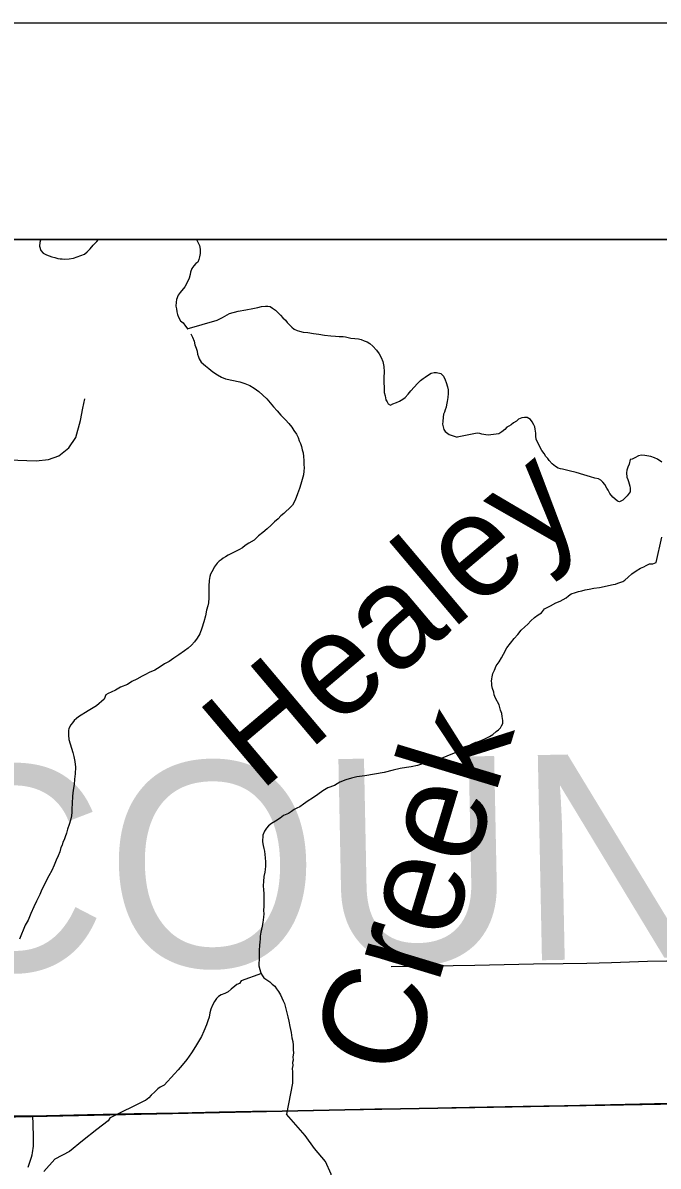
# Model space of a CAD drawing. Extents: x 0 to 34, y 0 to 22.
# Drawn here: x 7.407 to 7.7, y 20.472 to 21 of the extents above; entities that cross this region are included whole.
import ezdxf

# ---------------------------------------------------------------- set-up
doc = ezdxf.new("R2010")
doc.units = 0
for name, color, linetype in [('GM_X_City_Street', 7, 'Continuous'), ('GM_X_County_Road', 7, 'Continuous'), ('GM_X_County_Text', 7, 'Continuous'), ('GM_X_Major_River', 7, 'Continuous'), ('GM_X_Minor_River', 7, 'Continuous'), ('GM_X_Minor_River_Text', 7, 'Continuous'), ('GM_X_Rail_Line_Text', 7, 'Continuous'), ('GM_X_Township_Road', 7, 'Continuous'), ('GM_X_Unincorporated', 7, 'Continuous'), ('SH_Cut_Line', 7, 'Continuous'), ('SH_Data', 7, 'Continuous')]:
    doc.layers.add(name, color=color, linetype=linetype)

msp = doc.modelspace()

# ---------------------------------------------------------------- linework, layer by layer
at = {"layer": 'GM_X_City_Street'}
for points in [[(7.38535, 20.799), (7.40023, 20.79843), (7.41306, 20.79792), (7.41872, 20.79846), (7.42351, 20.80013), (7.4282, 20.80389), (7.43135, 20.80861), (7.43353, 20.81652), (7.43464, 20.82225), (7.43544, 20.82647)], [(7.57685, 20.56453), (7.58559, 20.56476), (7.59558, 20.56492), (7.61549, 20.56519), (7.64264, 20.56579), (7.65625, 20.56595), (7.66724, 20.56615), (7.67856, 20.56643), (7.69516, 20.567), (7.70421, 20.56719)]]:
    msp.add_lwpolyline(points, dxfattribs=at)
at = {"layer": 'GM_X_County_Road'}
for points in [[(7.41155, 20.49566), (7.424, 20.49593), (7.43676, 20.49623), (7.45821, 20.49664), (7.47878, 20.49704), (7.49756, 20.49752), (7.51286, 20.49776), (7.52678, 20.498), (7.54088, 20.49825), (7.55577, 20.4985), (7.56937, 20.49881), (7.58135, 20.49904), (7.59225, 20.49923), (7.60497, 20.49944), (7.62116, 20.4998), (7.63789, 20.50011), (7.65693, 20.50047), (7.67808, 20.50087), (7.69842, 20.50126), (7.71742, 20.5014), (7.73504, 20.50167), (7.7445, 20.50209)], [(7.37692, 20.49517), (7.38613, 20.49533), (7.40112, 20.49562), (7.41155, 20.49566)]]:
    msp.add_lwpolyline(points, dxfattribs=at)
at = {"layer": 'GM_X_Major_River'}
for points in [[(7.41522, 20.9), (7.41511, 20.89974), (7.41475, 20.89859), (7.41458, 20.89688), (7.41518, 20.89499), (7.41633, 20.89367), (7.41786, 20.89293), (7.419, 20.89256), (7.42034, 20.89201), (7.42167, 20.89165), (7.423, 20.89128), (7.42414, 20.89111), (7.42509, 20.89112), (7.42623, 20.89094), (7.42832, 20.89116), (7.43021, 20.89137), (7.43531, 20.89333), (7.43662, 20.8943), (7.43793, 20.89565), (7.43943, 20.89737), (7.44111, 20.8991), (7.44189, 20.9)], [(7.48708, 20.9), (7.48838, 20.89721), (7.48878, 20.89551), (7.48881, 20.89361), (7.48845, 20.89208), (7.48808, 20.89075), (7.48772, 20.8896), (7.48678, 20.88902), (7.48584, 20.88787), (7.48491, 20.88672), (7.48436, 20.885), (7.48419, 20.88386), (7.48364, 20.88214), (7.48291, 20.88043), (7.48161, 20.87813), (7.47955, 20.87564), (7.47862, 20.87429), (7.47789, 20.87238), (7.47772, 20.87105), (7.47755, 20.86934), (7.47776, 20.86801), (7.47796, 20.86668), (7.47836, 20.86536), (7.47875, 20.86422), (7.47973, 20.86253), (7.48088, 20.86159), (7.48203, 20.86008), (7.483, 20.85858)], [(7.48282, 20.85885), (7.49661, 20.86273), (7.49906, 20.86409), (7.50226, 20.86584), (7.50623, 20.86703), (7.50982, 20.86764), (7.51304, 20.86825), (7.51531, 20.86866), (7.51701, 20.86906), (7.51891, 20.86928), (7.52005, 20.86929), (7.521, 20.86911), (7.52215, 20.86836), (7.52349, 20.86743), (7.52464, 20.86631), (7.52579, 20.86518), (7.52695, 20.86386), (7.5281, 20.86274), (7.52887, 20.8618), (7.52983, 20.86086), (7.53099, 20.85954), (7.53214, 20.85861), (7.53347, 20.85805), (7.53462, 20.85769), (7.53633, 20.85733), (7.53842, 20.85716), (7.54108, 20.85663), (7.54355, 20.85628), (7.54621, 20.85593), (7.54906, 20.85558), (7.55115, 20.85542), (7.55286, 20.85525), (7.55476, 20.85527), (7.5559, 20.8551), (7.55704, 20.85473), (7.55837, 20.85456), (7.56008, 20.85439), (7.56179, 20.85422), (7.56313, 20.85386), (7.56446, 20.8533), (7.5658, 20.85275), (7.56713, 20.852), (7.56848, 20.85088), (7.57021, 20.849), (7.57137, 20.84731), (7.57234, 20.84561), (7.57312, 20.84372), (7.57353, 20.84144), (7.57375, 20.83898), (7.5736, 20.83631), (7.57369, 20.82947), (7.57409, 20.82796), (7.57449, 20.82606), (7.57507, 20.82512), (7.57546, 20.82418), (7.57661, 20.82362), (7.57774, 20.8242), (7.57944, 20.82479), (7.58076, 20.82538), (7.58227, 20.82635), (7.5834, 20.82712), (7.5847, 20.82866), (7.58601, 20.83019), (7.58751, 20.83192), (7.589, 20.83365), (7.5905, 20.835), (7.59163, 20.83596), (7.59257, 20.83655), (7.5937, 20.83732), (7.59539, 20.83829), (7.59671, 20.83869), (7.59785, 20.8387), (7.59976, 20.83815), (7.6011, 20.83703), (7.60188, 20.83533), (7.60228, 20.834), (7.60287, 20.83211), (7.60327, 20.8306), (7.60329, 20.82889), (7.60313, 20.82717), (7.60277, 20.82527), (7.60241, 20.82375), (7.60224, 20.8226), (7.60187, 20.82146), (7.60151, 20.82031), (7.60114, 20.81936), (7.60097, 20.81803), (7.6008, 20.81612), (7.60063, 20.81479), (7.60123, 20.81233), (7.60181, 20.81139), (7.60373, 20.81008), (7.60741, 20.80879)], [(7.70191, 20.79731), (7.69978, 20.79859), (7.69843, 20.79931), (7.69671, 20.79984), (7.69499, 20.80017), (7.69404, 20.80034), (7.69252, 20.80049), (7.691, 20.80026), (7.68932, 20.79926), (7.6882, 20.79866), (7.68725, 20.79845), (7.68674, 20.79634), (7.68621, 20.795), (7.68567, 20.79365), (7.68552, 20.79232), (7.68576, 20.79042), (7.68617, 20.78929), (7.68639, 20.78835), (7.6868, 20.78722), (7.68701, 20.78627), (7.68723, 20.78533), (7.68728, 20.78362), (7.68581, 20.78168), (7.68377, 20.77972), (7.68228, 20.77892), (7.68131, 20.77928), (7.68015, 20.78039), (7.67918, 20.78112), (7.6778, 20.7828), (7.677, 20.7843), (7.67641, 20.78523), (7.6756, 20.78692), (7.67462, 20.78804), (7.67365, 20.78896), (7.67268, 20.78951), (7.67097, 20.78984), (7.66886, 20.79055), (7.6658, 20.79142), (7.66235, 20.79247), (7.6591, 20.79333), (7.65604, 20.79401), (7.65509, 20.79418), (7.65394, 20.79453), (7.65278, 20.79526), (7.65123, 20.79655), (7.64986, 20.79803), (7.64926, 20.79897), (7.64829, 20.79989), (7.64749, 20.8012), (7.6465, 20.8027), (7.64571, 20.80401), (7.64389, 20.80795), (7.64367, 20.80928), (7.64363, 20.81061), (7.64339, 20.8125), (7.64317, 20.81364), (7.64276, 20.81458), (7.64197, 20.81589), (7.64118, 20.81701), (7.63964, 20.81792), (7.6385, 20.81789), (7.63717, 20.81767), (7.63567, 20.81706), (7.63474, 20.81627), (7.63344, 20.81548), (7.63232, 20.8145), (7.6312, 20.81389), (7.63026, 20.81349), (7.62934, 20.81233), (7.62804, 20.81134), (7.62655, 20.81035), (7.62409, 20.8101), (7.62295, 20.80987), (7.62182, 20.80966), (7.62068, 20.80982), (7.61972, 20.80998), (7.61877, 20.81015), (7.61781, 20.8105)], [(7.61781, 20.8105), (7.61667, 20.81066), (7.60741, 20.80879)], [(7.69922, 20.75105), (7.70189, 20.7627)]]:
    msp.add_lwpolyline(points, dxfattribs=at)
at = {"layer": 'GM_X_Minor_River'}
for points in [[(7.48439, 20.85644), (7.48514, 20.85499), (7.48592, 20.8531), (7.48632, 20.8514), (7.48691, 20.84988), (7.48731, 20.84856), (7.48752, 20.84704), (7.48791, 20.84591), (7.4883, 20.84496), (7.48927, 20.84345), (7.49119, 20.84177), (7.49273, 20.84045), (7.49464, 20.83896), (7.49674, 20.83765), (7.49866, 20.83654), (7.50037, 20.8358), (7.50703, 20.83436), (7.50932, 20.83363), (7.51161, 20.83271), (7.51371, 20.8314), (7.51582, 20.82991), (7.51774, 20.82822), (7.51947, 20.82653), (7.52101, 20.82465), (7.52255, 20.82277), (7.52428, 20.82089), (7.52602, 20.81901), (7.52813, 20.81676), (7.52967, 20.81507), (7.53102, 20.81337), (7.53199, 20.81186), (7.53315, 20.81017), (7.53393, 20.80866), (7.53452, 20.80714), (7.5351, 20.80582), (7.5355, 20.8045), (7.5359, 20.80298), (7.5363, 20.80166), (7.53651, 20.79995), (7.53653, 20.79805), (7.53656, 20.79615), (7.53677, 20.79463), (7.5366, 20.79311), (7.53643, 20.7914), (7.53589, 20.7893), (7.53516, 20.7872), (7.53462, 20.7851), (7.5337, 20.78262), (7.5326, 20.77976), (7.5313, 20.77746), (7.5298, 20.77593), (7.5283, 20.77458), (7.52737, 20.77362), (7.52605, 20.77246), (7.52474, 20.77111), (7.52305, 20.76976), (7.52156, 20.76822), (7.51968, 20.76649), (7.51762, 20.76476), (7.51574, 20.76321), (7.51368, 20.76129), (7.51123, 20.75993), (7.50954, 20.75877), (7.50822, 20.7578), (7.50653, 20.75683), (7.50163, 20.7543), (7.5005, 20.75353)], [(7.5005, 20.75353), (7.49937, 20.75294), (7.49843, 20.75217), (7.49749, 20.75159), (7.49655, 20.75063), (7.49525, 20.7489), (7.49469, 20.74776), (7.49414, 20.74661), (7.49358, 20.74565), (7.49322, 20.74451), (7.49286, 20.7426), (7.49271, 20.74013), (7.49275, 20.7369), (7.49278, 20.73462), (7.49262, 20.73234), (7.49226, 20.731), (7.49171, 20.72891), (7.49118, 20.72643), (7.49046, 20.72357), (7.48955, 20.72071), (7.48863, 20.71804), (7.48733, 20.71612), (7.48621, 20.7144), (7.48472, 20.71286), (7.48321, 20.71151), (7.48153, 20.71016), (7.47889, 20.70842), (7.47664, 20.70687), (7.47438, 20.70532), (7.47231, 20.70416), (7.47024, 20.7028), (7.46779, 20.70125), (7.46515, 20.70027), (7.46345, 20.6993), (7.46195, 20.69852), (7.4595, 20.69716), (7.45724, 20.696), (7.45517, 20.69464), (7.45196, 20.69346), (7.4497, 20.6921), (7.44762, 20.69113), (7.4463, 20.69054), (7.44517, 20.68996), (7.44444, 20.68786), (7.44088, 20.68477), (7.43711, 20.68245), (7.4326, 20.67973), (7.43166, 20.67896), (7.43053, 20.678), (7.42978, 20.67704), (7.42904, 20.67608), (7.42811, 20.67436), (7.42793, 20.67341), (7.42795, 20.67246), (7.42796, 20.67132), (7.42818, 20.66923), (7.42877, 20.66734), (7.42937, 20.66525), (7.42996, 20.66336), (7.43037, 20.66146), (7.43097, 20.65919), (7.43119, 20.65654), (7.43104, 20.65349), (7.43069, 20.65102), (7.43054, 20.64855), (7.43019, 20.64588), (7.42985, 20.64322), (7.4297, 20.6398), (7.42954, 20.63732), (7.42956, 20.6358), (7.4294, 20.63409), (7.42885, 20.632), (7.42831, 20.63009), (7.42758, 20.62799), (7.42703, 20.62608), (7.42649, 20.62437), (7.42594, 20.62303), (7.42538, 20.62188), (7.42502, 20.62055), (7.42447, 20.6194), (7.42392, 20.6175), (7.42319, 20.61559), (7.42226, 20.61367), (7.42135, 20.61138), (7.42024, 20.6089), (7.41894, 20.60641), (7.41783, 20.60431), (7.41673, 20.60202), (7.41561, 20.6001), (7.41469, 20.59781), (7.41321, 20.59475), (7.41192, 20.59208), (7.41063, 20.58902), (7.40935, 20.58596), (7.40805, 20.58367), (7.40529, 20.57717)], [(7.60861, 20.664), (7.61427, 20.66723), (7.61596, 20.66803), (7.61727, 20.66845), (7.61878, 20.66906), (7.62009, 20.66966), (7.6214, 20.67027), (7.62234, 20.67067), (7.62383, 20.67166), (7.62532, 20.67303), (7.62643, 20.67382), (7.62736, 20.67461), (7.62791, 20.67557), (7.62844, 20.67673), (7.62841, 20.67806), (7.62817, 20.67995), (7.62794, 20.68128), (7.62733, 20.68278), (7.62711, 20.68411), (7.6267, 20.68524), (7.62509, 20.68843), (7.62448, 20.68993), (7.62426, 20.69107), (7.62364, 20.69276), (7.62341, 20.69428), (7.62339, 20.69523), (7.62317, 20.69617), (7.62333, 20.69732), (7.6235, 20.69827), (7.62383, 20.6998), (7.62455, 20.70134), (7.62545, 20.70327), (7.62673, 20.7052), (7.62782, 20.70694), (7.62872, 20.70868), (7.63035, 20.71157), (7.632, 20.71371), (7.63366, 20.71584), (7.63531, 20.71779), (7.63697, 20.71973), (7.63864, 20.7213), (7.63993, 20.72247), (7.64141, 20.72403), (7.64308, 20.7256), (7.64475, 20.72678), (7.64625, 20.72777), (7.64772, 20.72953), (7.65053, 20.73093), (7.65296, 20.73232), (7.65484, 20.73314), (7.65633, 20.73393), (7.65764, 20.73473), (7.65876, 20.73552), (7.66006, 20.7365), (7.66195, 20.73712), (7.66345, 20.73754), (7.66496, 20.73796), (7.66647, 20.73838), (7.66836, 20.73862), (7.67044, 20.73906), (7.67308, 20.73951), (7.67932, 20.74081), (7.68045, 20.74103), (7.68158, 20.74144), (7.6829, 20.74186), (7.68383, 20.74226), (7.68477, 20.74286), (7.68625, 20.74423), (7.68792, 20.74579), (7.68997, 20.74718), (7.69202, 20.74837), (7.69353, 20.74898), (7.69465, 20.74958), (7.69615, 20.75038), (7.69767, 20.75042), (7.69917, 20.75103), (7.69922, 20.75105)], [(7.60861, 20.664), (7.59999, 20.6605), (7.59772, 20.65971), (7.59546, 20.65873), (7.593, 20.65813), (7.59092, 20.65792), (7.58903, 20.65732), (7.58619, 20.65672), (7.58392, 20.65631), (7.58108, 20.6559), (7.57786, 20.6551), (7.5737, 20.6541), (7.56916, 20.65328), (7.56481, 20.65247), (7.56102, 20.65204), (7.55856, 20.65144), (7.55591, 20.65065), (7.55327, 20.64967), (7.55082, 20.64812), (7.54761, 20.64694), (7.54535, 20.64558), (7.5431, 20.64384), (7.54065, 20.64229), (7.53859, 20.64094), (7.53652, 20.63939), (7.53483, 20.63823), (7.53332, 20.63764), (7.53219, 20.63706), (7.53087, 20.63609), (7.52955, 20.63513), (7.52729, 20.63415), (7.5256, 20.63299), (7.52353, 20.63163), (7.52165, 20.63047), (7.52033, 20.6295), (7.5194, 20.62835), (7.51847, 20.62701), (7.51773, 20.6251), (7.51758, 20.62206), (7.5178, 20.62035), (7.51819, 20.61903), (7.5184, 20.6177), (7.51861, 20.61618), (7.51882, 20.61466), (7.51884, 20.61277), (7.51887, 20.61087), (7.5187, 20.60934), (7.51853, 20.60801), (7.51817, 20.60611), (7.51801, 20.60382), (7.51785, 20.60192), (7.51806, 20.59984), (7.51808, 20.59832), (7.5181, 20.59699), (7.51812, 20.59509), (7.51816, 20.59243), (7.518, 20.59033), (7.51821, 20.58882), (7.51804, 20.58729), (7.51786, 20.58615), (7.51769, 20.58482), (7.51733, 20.5831), (7.5168, 20.58044), (7.51644, 20.57853), (7.51646, 20.5772), (7.51629, 20.57587), (7.51612, 20.57416), (7.51596, 20.57207), (7.51599, 20.56979), (7.51602, 20.5677), (7.51585, 20.56599), (7.51586, 20.56485), (7.51627, 20.56314), (7.51666, 20.56201), (7.51725, 20.56068), (7.51821, 20.55936), (7.51955, 20.55843), (7.52089, 20.5575), (7.52205, 20.55637), (7.5232, 20.55544), (7.52397, 20.5543), (7.52494, 20.55299), (7.5259, 20.55148), (7.52649, 20.55016), (7.52708, 20.54864), (7.52766, 20.54751), (7.52806, 20.54619), (7.52926, 20.54126), (7.52967, 20.53936), (7.53008, 20.5369), (7.53068, 20.53406), (7.5311, 20.53159), (7.5315, 20.52989), (7.53171, 20.52818), (7.53173, 20.52628), (7.53176, 20.52457), (7.53159, 20.52286), (7.53161, 20.52134), (7.53143, 20.52019), (7.53145, 20.51887)], [(7.51699, 20.56127), (7.50761, 20.55791), (7.50686, 20.55676), (7.50573, 20.55617), (7.50479, 20.5554), (7.5031, 20.55405), (7.5016, 20.55289), (7.50009, 20.55211), (7.49839, 20.55152), (7.49727, 20.55075), (7.49633, 20.54979), (7.4954, 20.54845), (7.49447, 20.54672), (7.49374, 20.54482), (7.49319, 20.5431), (7.49284, 20.54119), (7.49229, 20.53948), (7.49175, 20.53757), (7.49046, 20.5347), (7.48935, 20.53222), (7.48805, 20.52993), (7.48656, 20.52763), (7.4847, 20.52475), (7.48266, 20.52169), (7.48042, 20.519), (7.47855, 20.51689), (7.47686, 20.51497), (7.47219, 20.50978), (7.4703, 20.50881), (7.46918, 20.50803), (7.46787, 20.50669), (7.46618, 20.50515), (7.46505, 20.50399), (7.46355, 20.50264), (7.46337, 20.50264), (7.44696, 20.49453)], [(7.53145, 20.51887), (7.53128, 20.51753), (7.5313, 20.51601), (7.53132, 20.51449), (7.53133, 20.51335), (7.53135, 20.51221), (7.53137, 20.51069), (7.52867, 20.49643)], [(7.44703, 20.49454), (7.44626, 20.49335), (7.44103, 20.48934), (7.43449, 20.48408), (7.42851, 20.47922), (7.42174, 20.47568), (7.41654, 20.46988)], [(7.4899, 20.38783), (7.49442, 20.3936), (7.50021, 20.39865), (7.50662, 20.40124), (7.51223, 20.40553), (7.51458, 20.41184), (7.51901, 20.4182), (7.52422, 20.4238), (7.53059, 20.42829), (7.53635, 20.43448), (7.54137, 20.44028), (7.54542, 20.44681), (7.54683, 20.45273), (7.54918, 20.45886), (7.54985, 20.46381), (7.54919, 20.46874), (7.54661, 20.47458), (7.54157, 20.48057), (7.53728, 20.48657), (7.52867, 20.49643)]]:
    msp.add_lwpolyline(points, dxfattribs=at)
at = {"layer": 'GM_X_Rail_Line_Text'}
for points in [[(6.99108, 20.48711), (7.05001, 20.48828), (7.12851, 20.48984), (7.41076, 20.49536), (7.55552, 20.49834), (7.74412, 20.50184), (7.95771, 20.5026), (8.18847, 20.50622), (8.37504, 20.51102), (8.37874, 20.51114), (8.38319, 20.51123), (8.39386, 20.51177), (8.41696, 20.51215), (8.45204, 20.51253), (8.78844, 20.51908), (8.88492, 20.52095), (8.9, 20.52117), (8.9, 20.9), (4.27516, 20.9)], [(8.9, 17.93196), (8.9, 20.52117), (8.88492, 20.52095), (8.78844, 20.51908), (8.45204, 20.51253), (8.41696, 20.51215), (8.39386, 20.51177), (8.38319, 20.51123), (8.37874, 20.51114), (8.37504, 20.51102), (8.18847, 20.50622), (7.95771, 20.5026), (7.74412, 20.50184), (7.55552, 20.49834), (7.41076, 20.49536), (7.12851, 20.48984), (7.05001, 20.48828), (6.99108, 20.48711)]]:
    msp.add_lwpolyline(points, dxfattribs=at)
at = {"layer": 'GM_X_Township_Road'}
msp.add_lwpolyline([(7.40938, 20.47201), (7.40999, 20.47376), (7.41033, 20.4747), (7.41065, 20.47566), (7.41092, 20.47663), (7.41117, 20.4776), (7.41138, 20.47859), (7.41155, 20.47958), (7.41169, 20.48057), (7.41179, 20.48157), (7.41187, 20.48335), (7.41182, 20.4858), (7.41164, 20.49174), (7.41155, 20.49566)], dxfattribs=at)
at = {"layer": 'GM_X_Unincorporated'}
msp.add_lwpolyline([(8.78339, 20.9), (6.68487, 20.9), (6.69534, 20.4811), (6.99108, 20.48711), (7.12851, 20.48955), (7.41087, 20.49537), (7.55552, 20.49834), (7.74412, 20.50184), (7.8338, 20.50066), (8.38319, 20.51123), (8.39386, 20.51177), (8.41696, 20.51215), (8.45204, 20.51253), (8.78844, 20.51908)], close=True, dxfattribs=at)
at = {"layer": 'SH_Cut_Line'}
msp.add_lwpolyline([(2.1, 14.1), (8.9, 14.1), (8.9, 20.52117), (8.88492, 20.52095), (8.78844, 20.51908), (8.45204, 20.51253), (8.41696, 20.51215), (8.39386, 20.51177), (8.38319, 20.51123), (8.37874, 20.51114), (8.37504, 20.51102), (8.18847, 20.50622), (7.95771, 20.5026), (7.74412, 20.50184), (7.55552, 20.49834), (7.41076, 20.49536), (7.12851, 20.48984), (7.05001, 20.48828), (6.99108, 20.48711)], dxfattribs=at)
at = {"layer": 'SH_Data'}
for p, q in [((2, 21), (9, 21)), ((2.1, 20.9), (8.9, 20.9))]:
    msp.add_line(p, q, dxfattribs=at)

# ---------------------------------------------------------------- texts
at = {"layer": 'GM_X_County_Text'}
msp.add_text('CUYAHOGA COUNTY', height=0.094697, rotation=1.1586, dxfattribs=at).set_placement((6.59503, 20.54616))
at = {"layer": 'GM_X_Minor_River_Text'}
for s, height, rotation, p in [('Healey', 0.047375, 40.1745, (7.51615, 20.64469)), ('Creek', 0.047377, 73.1737, (7.58513, 20.51179))]:
    msp.add_text(s, height=height, rotation=rotation, dxfattribs=at).set_placement(p)

doc.saveas('drawing.dxf')
